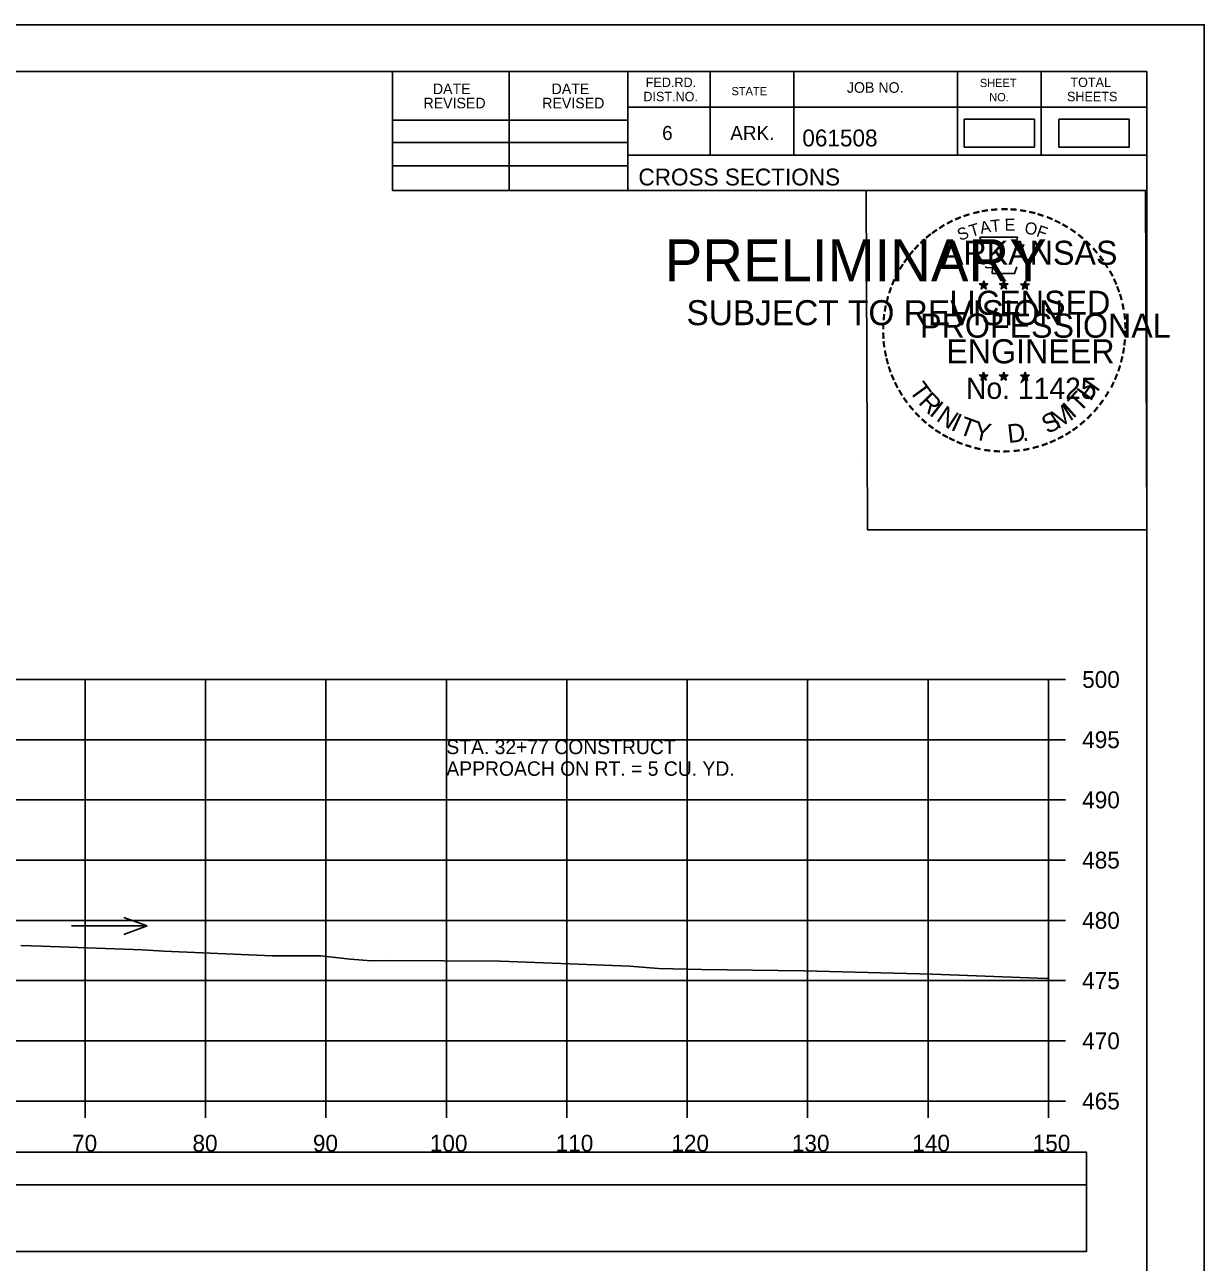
# Model space of a CAD drawing. Extents: x 1371057 to 1372761, y 380005 to 390517.
# Drawn here: x 1371625.9 to 1371723.8, y 380542.4 to 380645.1 of the extents above; entities that cross this region are included whole.
import ezdxf

# ---------------------------------------------------------------- set-up
doc = ezdxf.new("R2010")
doc.units = 0
for name, color, linetype in [('R_Axis', 7, 'Continuous'), ('R_Axis Annot', 7, 'Continuous'), ('R_Border', 7, 'Continuous'), ('R_Border PE', 7, 'Continuous'), ('R_Border Prem', 7, 'Continuous'), ('R_Detour', 7, 'Continuous'), ('R_Dimension', 7, 'Continuous'), ('R_Exist Surface', 7, 'Continuous'), ('R_Grid', 7, 'Continuous'), ('R_No Plot', 7, 'Continuous'), ('R_Water Annot', 7, 'Continuous')]:
    doc.layers.add(name, color=color, linetype=linetype)

msp = doc.modelspace()

# ---------------------------------------------------------------- linework, layer by layer
at = {"layer": 'R_Axis'}
for p, q in [((1371710.87, 380555.74), (1371710.87, 380590.74)), ((1371712.27, 380590.74), (1371710.87, 380590.74)), ((1371712.27, 380585.74), (1371710.87, 380585.74)), ((1371712.27, 380580.74), (1371710.87, 380580.74)), ((1371712.27, 380575.74), (1371710.87, 380575.74)), ((1371712.27, 380570.74), (1371710.87, 380570.74)), ((1371712.27, 380565.74), (1371710.87, 380565.74)), ((1371712.27, 380560.74), (1371710.87, 380560.74)), ((1371410.87, 380555.74), (1371710.87, 380555.74)), ((1371630.87, 380554.34), (1371630.87, 380555.74)), ((1371640.87, 380554.34), (1371640.87, 380555.74)), ((1371650.87, 380554.34), (1371650.87, 380555.74)), ((1371660.87, 380554.34), (1371660.87, 380555.74)), ((1371670.87, 380554.34), (1371670.87, 380555.74)), ((1371680.87, 380554.34), (1371680.87, 380555.74)), ((1371690.87, 380554.34), (1371690.87, 380555.74)), ((1371700.87, 380554.34), (1371700.87, 380555.74)), ((1371710.87, 380554.34), (1371710.87, 380555.74)), ((1371712.27, 380555.74), (1371710.87, 380555.74))]:
    msp.add_line(p, q, dxfattribs=at)
at = {"layer": 'R_Border'}
for p, q in [((1371402.87, 380641.2), (1371719.05, 380641.2)), ((1371656.41, 380631.32), (1371656.41, 380641.2)), ((1371666.09, 380631.32), (1371666.09, 380641.2)), ((1371675.95, 380641.2), (1371675.95, 380631.32)), ((1371682.79, 380641.2), (1371682.79, 380634.26)), ((1371689.73, 380641.2), (1371689.73, 380634.26)), ((1371703.31, 380641.2), (1371703.31, 380634.26)), ((1371710.25, 380641.2), (1371710.25, 380634.26)), ((1371719.05, 380435.74), (1371719.05, 380641.2)), ((1371719.05, 380638.26), (1371675.95, 380638.26)), ((1371719.05, 380638.28), (1371719.05, 380638.28)), ((1371656.41, 380637.18), (1371675.95, 380637.18)), ((1371656.41, 380635.32), (1371675.95, 380635.32)), ((1371719.05, 380634.26), (1371675.95, 380634.26)), ((1371678.91, 380634.26), (1371719.05, 380634.26)), ((1371656.41, 380633.38), (1371675.95, 380633.38)), ((1371719.05, 380631.32), (1371656.41, 380631.32))]:
    msp.add_line(p, q, dxfattribs=at)
at = {"layer": 'R_Border PE'}
for p, q in [((1371705.14, 380623.57), (1371705.49, 380623.46)), ((1371705.14, 380623.57), (1371705.39, 380623.53)), ((1371705.14, 380623.57), (1371705.37, 380623.45)), ((1371705.27, 380623.16), (1371705.49, 380623.46)), ((1371705.27, 380623.16), (1371705.4, 380623.41)), ((1371705.27, 380623.16), (1371705.48, 380623.38)), ((1371705.49, 380623.82), (1371705.45, 380623.57)), ((1371705.7, 380623.16), (1371705.48, 380623.38)), ((1371705.49, 380623.46), (1371705.49, 380623.82)), ((1371705.49, 380623.82), (1371705.54, 380623.57)), ((1371705.83, 380623.57), (1371705.49, 380623.46)), ((1371705.7, 380623.16), (1371705.49, 380623.46)), ((1371705.83, 380623.57), (1371705.55, 380623.52)), ((1371705.7, 380623.16), (1371705.56, 380623.45)), ((1371705.83, 380623.57), (1371705.63, 380623.47)), ((1371706.81, 380623.57), (1371707.16, 380623.46)), ((1371706.81, 380623.57), (1371707.06, 380623.53)), ((1371706.81, 380623.57), (1371707.04, 380623.45)), ((1371706.94, 380623.16), (1371707.16, 380623.46)), ((1371706.94, 380623.16), (1371707.07, 380623.41)), ((1371706.94, 380623.16), (1371707.15, 380623.38)), ((1371707.16, 380623.82), (1371707.12, 380623.57)), ((1371707.37, 380623.16), (1371707.15, 380623.38)), ((1371707.16, 380623.46), (1371707.16, 380623.82)), ((1371707.16, 380623.82), (1371707.21, 380623.57)), ((1371707.5, 380623.57), (1371707.16, 380623.46)), ((1371707.37, 380623.16), (1371707.16, 380623.46)), ((1371707.5, 380623.57), (1371707.22, 380623.52)), ((1371707.37, 380623.16), (1371707.23, 380623.45)), ((1371707.5, 380623.57), (1371707.3, 380623.47)), ((1371708.57, 380623.56), (1371708.92, 380623.45)), ((1371708.57, 380623.56), (1371708.82, 380623.51)), ((1371708.57, 380623.56), (1371708.81, 380623.44)), ((1371708.7, 380623.15), (1371708.92, 380623.45)), ((1371708.7, 380623.15), (1371708.83, 380623.39)), ((1371708.7, 380623.15), (1371708.92, 380623.37)), ((1371708.92, 380623.81), (1371708.88, 380623.56)), ((1371708.92, 380623.45), (1371708.92, 380623.81)), ((1371708.92, 380623.81), (1371708.97, 380623.56)), ((1371709.27, 380623.56), (1371708.92, 380623.45)), ((1371709.13, 380623.15), (1371708.92, 380623.45)), ((1371709.13, 380623.15), (1371708.92, 380623.36)), ((1371709.27, 380623.56), (1371708.98, 380623.51)), ((1371709.13, 380623.15), (1371709, 380623.44)), ((1371709.27, 380623.56), (1371709.06, 380623.46)), ((1371705.48, 380616.25), (1371705.44, 380616)), ((1371705.48, 380615.89), (1371705.48, 380616.25)), ((1371705.48, 380616.25), (1371705.53, 380616)), ((1371707.15, 380616.25), (1371707.11, 380616)), ((1371707.15, 380615.89), (1371707.15, 380616.25)), ((1371707.15, 380616.25), (1371707.2, 380616)), ((1371708.92, 380616.24), (1371708.88, 380615.99)), ((1371708.92, 380615.88), (1371708.92, 380616.24)), ((1371708.92, 380616.24), (1371708.97, 380615.99)), ((1371705.13, 380616), (1371705.48, 380615.89)), ((1371705.13, 380616), (1371705.39, 380615.95)), ((1371705.13, 380616), (1371705.37, 380615.88)), ((1371705.27, 380615.59), (1371705.48, 380615.89)), ((1371705.27, 380615.59), (1371705.39, 380615.83)), ((1371705.27, 380615.59), (1371705.48, 380615.81)), ((1371705.83, 380616), (1371705.48, 380615.89)), ((1371705.7, 380615.59), (1371705.48, 380615.89)), ((1371705.7, 380615.59), (1371705.48, 380615.8)), ((1371705.83, 380616), (1371705.54, 380615.95)), ((1371705.7, 380615.59), (1371705.56, 380615.88)), ((1371705.83, 380616), (1371705.63, 380615.9)), ((1371706.8, 380616), (1371707.15, 380615.89)), ((1371706.8, 380616), (1371707.06, 380615.95)), ((1371706.8, 380616), (1371707.04, 380615.88)), ((1371706.94, 380615.59), (1371707.15, 380615.89)), ((1371706.94, 380615.59), (1371707.06, 380615.83)), ((1371706.94, 380615.59), (1371707.15, 380615.81)), ((1371707.5, 380616), (1371707.15, 380615.89)), ((1371707.36, 380615.59), (1371707.15, 380615.89)), ((1371707.36, 380615.59), (1371707.15, 380615.8)), ((1371707.5, 380616), (1371707.21, 380615.95)), ((1371707.36, 380615.59), (1371707.23, 380615.88)), ((1371707.5, 380616), (1371707.29, 380615.9)), ((1371708.57, 380615.99), (1371708.92, 380615.88)), ((1371708.57, 380615.99), (1371708.82, 380615.94)), ((1371708.57, 380615.99), (1371708.81, 380615.87)), ((1371708.7, 380615.58), (1371708.92, 380615.88)), ((1371708.7, 380615.58), (1371708.83, 380615.82)), ((1371708.7, 380615.58), (1371708.92, 380615.8)), ((1371709.27, 380615.99), (1371708.92, 380615.88)), ((1371709.13, 380615.58), (1371708.92, 380615.88)), ((1371709.13, 380615.58), (1371708.92, 380615.79)), ((1371709.27, 380615.99), (1371708.98, 380615.94)), ((1371709.13, 380615.58), (1371708.99, 380615.87)), ((1371709.27, 380615.99), (1371709.06, 380615.89))]:
    msp.add_line(p, q, dxfattribs=at)
for points in [[(1371705.18, 380627.45), (1371705.45, 380626.62)], [(1371708.69, 380626.53), (1371708.83, 380626.81), (1371708.15, 380626.79), (1371708.29, 380627.45), (1371705.18, 380627.45)], [(1371705.67, 380625.03), (1371705.67, 380624.94), (1371706.23, 380624.92), (1371706.18, 380624.45), (1371708.05, 380624.45), (1371708.25, 380624.98)], [(1371705.49, 380623.82), (1371705.7, 380623.16), (1371705.14, 380623.57), (1371705.83, 380623.57), (1371705.27, 380623.16), (1371705.49, 380623.82)], [(1371707.16, 380623.82), (1371707.37, 380623.16), (1371706.81, 380623.57), (1371707.5, 380623.57), (1371706.94, 380623.16), (1371707.16, 380623.82)], [(1371708.92, 380623.81), (1371709.13, 380623.15), (1371708.57, 380623.56), (1371709.27, 380623.56), (1371708.7, 380623.15), (1371708.92, 380623.81)], [(1371705.48, 380616.25), (1371705.7, 380615.59), (1371705.13, 380616), (1371705.83, 380616), (1371705.27, 380615.59), (1371705.48, 380616.25)], [(1371707.15, 380616.25), (1371707.36, 380615.59), (1371706.8, 380616), (1371707.5, 380616), (1371706.94, 380615.59), (1371707.15, 380616.25)], [(1371708.92, 380616.24), (1371709.13, 380615.58), (1371708.57, 380615.99), (1371709.27, 380615.99), (1371708.7, 380615.58), (1371708.92, 380616.24)]]:
    msp.add_lwpolyline(points, dxfattribs=at)
for centre, radius in [((1371705.49, 380623.46), 0.172), ((1371705.49, 380623.46), 0.145), ((1371705.49, 380623.46), 0.116), ((1371705.49, 380623.46), 0.0991), ((1371705.49, 380623.46), 0.0747), ((1371705.49, 380623.46), 0.0495), ((1371705.49, 380623.46), 0.0296), ((1371707.16, 380623.46), 0.172), ((1371707.16, 380623.46), 0.145), ((1371707.16, 380623.46), 0.116), ((1371707.16, 380623.46), 0.0991), ((1371707.16, 380623.46), 0.0747), ((1371707.16, 380623.46), 0.0495), ((1371707.16, 380623.46), 0.0296), ((1371708.92, 380623.45), 0.172), ((1371708.92, 380623.45), 0.145), ((1371708.92, 380623.45), 0.116), ((1371708.92, 380623.45), 0.0991), ((1371708.92, 380623.45), 0.0747), ((1371708.92, 380623.45), 0.0495), ((1371708.92, 380623.45), 0.0296), ((1371705.48, 380615.89), 0.172), ((1371705.48, 380615.89), 0.145), ((1371705.48, 380615.89), 0.116), ((1371705.48, 380615.89), 0.0991), ((1371705.48, 380615.89), 0.0747), ((1371705.48, 380615.89), 0.0495), ((1371705.48, 380615.89), 0.0296), ((1371707.15, 380615.89), 0.172), ((1371707.15, 380615.89), 0.145), ((1371707.15, 380615.89), 0.116), ((1371707.15, 380615.89), 0.0991), ((1371707.15, 380615.89), 0.0747), ((1371707.15, 380615.89), 0.0495), ((1371707.15, 380615.89), 0.0296), ((1371708.92, 380615.88), 0.172), ((1371708.92, 380615.88), 0.145), ((1371708.92, 380615.88), 0.116), ((1371708.92, 380615.88), 0.0991), ((1371708.92, 380615.88), 0.0747), ((1371708.92, 380615.88), 0.0495), ((1371708.92, 380615.88), 0.0296)]:
    msp.add_circle(centre, radius, dxfattribs=at)
at = {"layer": 'R_Detour'}
msp.add_lwpolyline([(1371407.72, 380548.78), (1371714.03, 380548.78), (1371714.03, 380551.49), (1371407.72, 380551.49)], close=True, dxfattribs=at)
at = {"layer": 'R_Dimension'}
for points in [[(1371703.87, 380634.94), (1371709.7, 380634.94), (1371709.7, 380637.25), (1371703.87, 380637.25)], [(1371711.74, 380634.94), (1371717.57, 380634.94), (1371717.57, 380637.25), (1371711.74, 380637.25)], [(1371407.72, 380543.26), (1371714.03, 380543.26), (1371714.03, 380548.78), (1371407.72, 380548.78)]]:
    msp.add_lwpolyline(points, close=True, dxfattribs=at)
at = {"layer": 'R_Exist Surface'}
msp.add_lwpolyline([(1371625.53, 380568.64), (1371627.24, 380568.59), (1371635.6, 380568.3), (1371637.42, 380568.19), (1371646.41, 380567.8), (1371650.46, 380567.8), (1371652.89, 380567.51), (1371654.65, 380567.38), (1371655.91, 380567.41), (1371665.38, 380567.35), (1371676.12, 380566.95), (1371678.49, 380566.75), (1371682.07, 380566.66), (1371690.56, 380566.55), (1371701.25, 380566.27), (1371710.7, 380565.91), (1371710.87, 380565.9)], dxfattribs=at)
at = {"layer": 'R_Grid'}
for p, q in [((1371410.87, 380590.74), (1371710.87, 380590.74)), ((1371630.87, 380555.74), (1371630.87, 380590.74)), ((1371640.87, 380555.74), (1371640.87, 380590.74)), ((1371650.87, 380555.74), (1371650.87, 380590.74)), ((1371660.87, 380555.74), (1371660.87, 380590.74)), ((1371670.87, 380555.74), (1371670.87, 380590.74)), ((1371680.87, 380555.74), (1371680.87, 380590.74)), ((1371690.87, 380555.74), (1371690.87, 380590.74)), ((1371700.87, 380555.74), (1371700.87, 380590.74)), ((1371710.87, 380555.74), (1371710.87, 380590.74)), ((1371410.87, 380585.74), (1371710.87, 380585.74)), ((1371410.87, 380580.74), (1371710.87, 380580.74)), ((1371410.87, 380575.74), (1371710.87, 380575.74)), ((1371410.87, 380570.74), (1371710.87, 380570.74)), ((1371410.87, 380565.74), (1371710.87, 380565.74)), ((1371410.87, 380560.74), (1371710.87, 380560.74)), ((1371410.87, 380555.74), (1371710.87, 380555.74))]:
    msp.add_line(p, q, dxfattribs=at)
at = {"layer": 'R_No Plot'}
for p, q in [((1371390.47, 380645.09), (1371723.8, 380645.09)), ((1371695.09, 380608.86), (1371695.09, 380608.86))]:
    msp.add_line(p, q, dxfattribs=at)
for points in [[(1371390.46, 380645.09), (1371723.8, 380645.09), (1371723.8, 380431.75), (1371390.46, 380431.75)], [(1371636.79, 380641.2), (1371656.41, 380641.2), (1371656.41, 380631.32), (1371672.52, 380631.32), (1371695.72, 380631.32), (1371695.84, 380603.16), (1371719.05, 380603.16), (1371719.05, 380435.74), (1371402.87, 380435.74), (1371402.87, 380641.2)], [(1371695.72, 380631.32), (1371718.93, 380631.32), (1371719.05, 380603.16), (1371695.84, 380603.16)]]:
    msp.add_lwpolyline(points, close=True, dxfattribs=at)
at = {"layer": 'R_Water Annot'}
for p, q in [((1371636.02, 380570.28), (1371634.09, 380570.98)), ((1371629.73, 380570.28), (1371636.02, 380570.28)), ((1371636.02, 380570.28), (1371634.09, 380569.58))]:
    msp.add_line(p, q, dxfattribs=at)

# ---------------------------------------------------------------- texts
at = {"layer": 'R_Axis Annot'}
for s, p in [('500', (1371713.67, 380590.04)), ('495', (1371713.67, 380585.04)), ('490', (1371713.67, 380580.04)), ('485', (1371713.67, 380575.04)), ('480', (1371713.67, 380570.04)), ('475', (1371713.67, 380565.04)), ('470', (1371713.67, 380560.04)), ('465', (1371713.67, 380555.04)), ('70', (1371629.79, 380551.54)), ('80', (1371639.79, 380551.54)), ('90', (1371649.79, 380551.54)), ('100', (1371659.5, 380551.54)), ('110', (1371669.95, 380551.54)), ('120', (1371679.56, 380551.54)), ('130', (1371689.56, 380551.54)), ('140', (1371699.56, 380551.54)), ('150', (1371709.56, 380551.54))]:
    msp.add_text(s, height=1.4, dxfattribs=at).set_placement(p)
at = {"layer": 'R_Border'}
for s, height, p in [('DATE', 0.879, (1371659.75, 380639.33)), ('DATE', 0.879, (1371669.61, 380639.33)), ('FED.RD.', 0.782, (1371677.43, 380639.92)), ('STATE', 0.684, (1371684.55, 380639.24)), ('JOB NO.', 0.879, (1371694.13, 380639.44)), ('SHEET', 0.684, (1371705.17, 380639.92)), ('TOTAL', 0.782, (1371712.69, 380639.92)), ('REVISED', 0.879, (1371658.97, 380638.15)), ('REVISED', 0.879, (1371668.83, 380638.15)), ('DIST.NO.', 0.782, (1371677.23, 380638.74)), ('NO.', 0.684, (1371705.95, 380638.74)), ('SHEETS', 0.782, (1371712.41, 380638.74)), ('6', 1.17, (1371678.79, 380635.52)), ('ARK.', 1.172, (1371684.45, 380635.52)), ('061508', 1.4, (1371690.43, 380634.99)), ('CROSS SECTIONS', 1.4, (1371676.82, 380631.75))]:
    msp.add_text(s, height=height, rotation=360, dxfattribs=at).set_placement(p)
at = {"layer": 'R_Border PE'}
for s, height, rotation, p in [('-', 1.6, 13.6301, (1371704.68, 380628.82)), ('-', 1.6, 10.2193, (1371705.35, 380628.98)), ('-', 1.6, 5.8968, (1371706.08, 380629.09)), ('-', 1.6, 0.1862, (1371706.86, 380629.16)), ('-', 1.6, 357.743, (1371707.58, 380629.15)), ('-', 1.6, 352.1617, (1371708.32, 380629.09)), ('-', 1.6, 347.2049, (1371709.04, 380628.98)), ('-', 1.6, 34.0636, (1371702.06, 380627.62)), ('-', 1.6, 28.7918, (1371702.66, 380627.99)), ('-', 1.6, 24.3072, (1371703.29, 380628.31)), ('-', 1.6, 19.1761, (1371703.93, 380628.58)), ('T', 1, 16.4036, (1371704.45, 380627.46)), ('A', 1, 11.2132, (1371705.27, 380627.71)), ('T', 1, 6.0228, (1371706.12, 380627.87)), ('E', 1, 0.8323, (1371707.23, 380627.98)), ('O', 1, 350.4515, (1371708.83, 380627.77)), ('F', 1, 340.0707, (1371709.79, 380627.55)), ('-', 1.6, 342.3362, (1371709.68, 380628.82)), ('-', 1.6, 337.8551, (1371710.41, 380628.6)), ('-', 1.6, 334.1211, (1371711.04, 380628.33)), ('-', 1.6, 329.6409, (1371711.62, 380628.05)), ('-', 1.6, 38.9507, (1371701.01, 380626.85)), ('-', 1.6, 36.2317, (1371701.48, 380627.22)), ('S', 1, 21.594, (1371703.53, 380627.13)), ('-', 1.6, 325.8627, (1371712.26, 380627.68)), ('-', 1.6, 320.5297, (1371712.87, 380627.26)), ('-', 1.6, 50.6142, (1371699.72, 380625.47)), ('-', 1.6, 48.423, (1371700.13, 380625.95)), ('-', 1.6, 42.9622, (1371700.58, 380626.43)), ('ARKANSAS', 2, 360, (1371702.03, 380625.16)), ('-', 1.6, 315.5786, (1371713.47, 380626.77)), ('-', 1.6, 309.8797, (1371714.04, 380626.22)), ('-', 1.6, 54.2325, (1371699.31, 380624.9)), ('-', 1.6, 306.6522, (1371714.57, 380625.62)), ('-', 1.6, 62.8713, (1371698.67, 380623.76)), ('-', 1.6, 58.0706, (1371698.99, 380624.37)), ('-', 1.4, 303.6753, (1371715.05, 380625.05)), ('-', 1.6, 299.6684, (1371715.37, 380624.44)), ('-', 1.6, 72.3945, (1371698.2, 380622.52)), ('-', 1.6, 67.7743, (1371698.41, 380623.15)), ('DWB', 0.01, 360, (1371705.47, 380623.45)), ('DWB', 0.01, 360, (1371707.14, 380623.45)), ('DWB', 0.01, 360, (1371708.91, 380623.44)), ('-', 1.6, 294.6628, (1371715.7, 380623.83)), ('-', 1.6, 290.5728, (1371715.95, 380623.25)), ('-', 1.6, 75.461, (1371698, 380621.8)), ('LICENSED', 2, 360, (1371702.63, 380621.01)), ('-', 1.6, 285.1233, (1371716.19, 380622.67)), ('-', 1.6, 81.2013, (1371697.87, 380621.09)), ('-', 1.6, 280.5493, (1371716.39, 380621.93)), ('-', 1.6, 89.0622, (1371697.77, 380619.7)), ('-', 1.6, 85.1863, (1371697.79, 380620.4)), ('PROFESSIONAL', 2, 360, (1371700.21, 380619.11)), ('-', 1.6, 276.5962, (1371716.55, 380621.16)), ('-', 1.6, 274.3301, (1371716.61, 380620.44)), ('-', 1.6, 94.1959, (1371697.8, 380618.97)), ('-', 1.6, 269.9407, (1371716.64, 380619.81)), ('-', 1.6, 98.9479, (1371697.87, 380618.31)), ('ENGINEER', 2, 360, (1371702.39, 380616.98)), ('-', 1.6, 260.9953, (1371716.55, 380618.49)), ('-', 1.6, 263.5172, (1371716.62, 380619.14)), ('-', 1.6, 101.7149, (1371698.01, 380617.57)), ('-', 1.6, 105.4578, (1371698.17, 380616.98)), ('-', 1.6, 255.7626, (1371716.44, 380617.81)), ('-', 1.6, 109.0874, (1371698.38, 380616.35)), ('-', 1.6, 247.8887, (1371716.04, 380616.42)), ('-', 1.6, 252.8681, (1371716.26, 380617.09)), ('-', 1.6, 114.0643, (1371698.64, 380615.75)), ('-', 1.6, 115.7289, (1371698.94, 380615.13)), ('T', 1.54, 306.0406, (1371699.24, 380614.72)), ('No. 11425', 1.757, 360, (1371704.02, 380614.03)), ('DWB', 0.01, 360, (1371705.47, 380615.88)), ('DWB', 0.01, 360, (1371707.14, 380615.88)), ('DWB', 0.01, 360, (1371708.91, 380615.87)), ('H', 1.54, 54.6088, (1371714.36, 380613.76)), ('-', 1.6, 244.6197, (1371715.78, 380615.79)), ('-', 1.6, 120.4471, (1371699.3, 380614.55)), ('-', 1.6, 125.8934, (1371699.7, 380613.99)), ('R', 1.54, 314.005, (1371700, 380613.68)), ('T', 1.54, 46.6444, (1371713.47, 380612.82)), ('-', 1.6, 239.0712, (1371715.38, 380615.04)), ('-', 1.6, 130.7181, (1371700.17, 380613.43)), ('I', 1.54, 321.9694, (1371700.9, 380612.74)), ('N', 1.54, 326.5002, (1371701.47, 380612.27)), ('M', 1.54, 32.6563, (1371711.63, 380611.49)), ('I', 1.54, 42.1136, (1371712.91, 380612.34)), ('-', 1.6, 231.2538, (1371714.55, 380613.82)), ('-', 1.6, 233.8452, (1371714.98, 380614.39)), ('-', 1.6, 134.2238, (1371700.68, 380612.89)), ('-', 1.6, 138.9338, (1371701.21, 380612.42)), ('I', 1.54, 335.3603, (1371702.68, 380611.49)), ('T', 1.54, 339.8912, (1371703.34, 380611.16)), ('Y', 1.54, 347.8556, (1371704.56, 380610.71)), ('S', 1.54, 26.9312, (1371710.79, 380611.09)), ('-', 1.6, 221.0851, (1371713.55, 380612.75)), ('-', 1.6, 225.7653, (1371714.07, 380613.26)), ('-', 1.6, 144.6463, (1371701.76, 380612.02)), ('-', 1.6, 148.0898, (1371702.32, 380611.65)), ('-', 1.6, 151.5704, (1371702.9, 380611.32)), ('D', 1.54, 6.3969, (1371707.54, 380610.36)), ('-', 1.6, 207.3568, (1371711.91, 380611.54)), ('-', 1.6, 212.2491, (1371712.47, 380611.89)), ('-', 1.6, 215.7363, (1371713, 380612.27)), ('-', 1.6, 154.6002, (1371703.43, 380611.08)), ('-', 1.6, 158.5612, (1371704.05, 380610.82)), ('-', 1.6, 162.7983, (1371704.74, 380610.61)), ('-', 1.6, 167.5555, (1371705.45, 380610.44)), ('-', 1.6, 191.2858, (1371709.26, 380610.51)), ('.', 1.54, 13.7642, (1371708.74, 380610.48)), ('-', 1.6, 195.4743, (1371709.99, 380610.71)), ('-', 1.6, 200.7184, (1371710.67, 380610.95)), ('-', 1.6, 204.2516, (1371711.29, 380611.22)), ('-', 1.6, 173.1155, (1371706.22, 380610.33)), ('-', 1.6, 176.5183, (1371706.97, 380610.28)), ('-', 1.6, 181.5918, (1371707.72, 380610.3)), ('-', 1.6, 185.8167, (1371708.52, 380610.38))]:
    msp.add_text(s, height=height, rotation=rotation, dxfattribs=at).set_placement(p)
at = {"layer": 'R_Border Prem'}
for s, height, p in [('PRELIMINARY', 3.5, (1371679, 380623.78)), ('DWB', 0.01, (1371679.75, 380625.63)), ('SUBJECT TO REVISION', 2.0751, (1371680.81, 380620.15))]:
    msp.add_text(s, height=height, rotation=360, dxfattribs=at).set_placement(p)
at = {"layer": 'R_Water Annot'}
for s, p in [('STA. 32+77 CONSTRUCT', (1371660.87, 380584.54)), ('APPROACH ON RT. = 5 CU. YD.', (1371660.87, 380582.74))]:
    msp.add_text(s, height=1.2, dxfattribs=at).set_placement(p)

doc.saveas('drawing.dxf')
